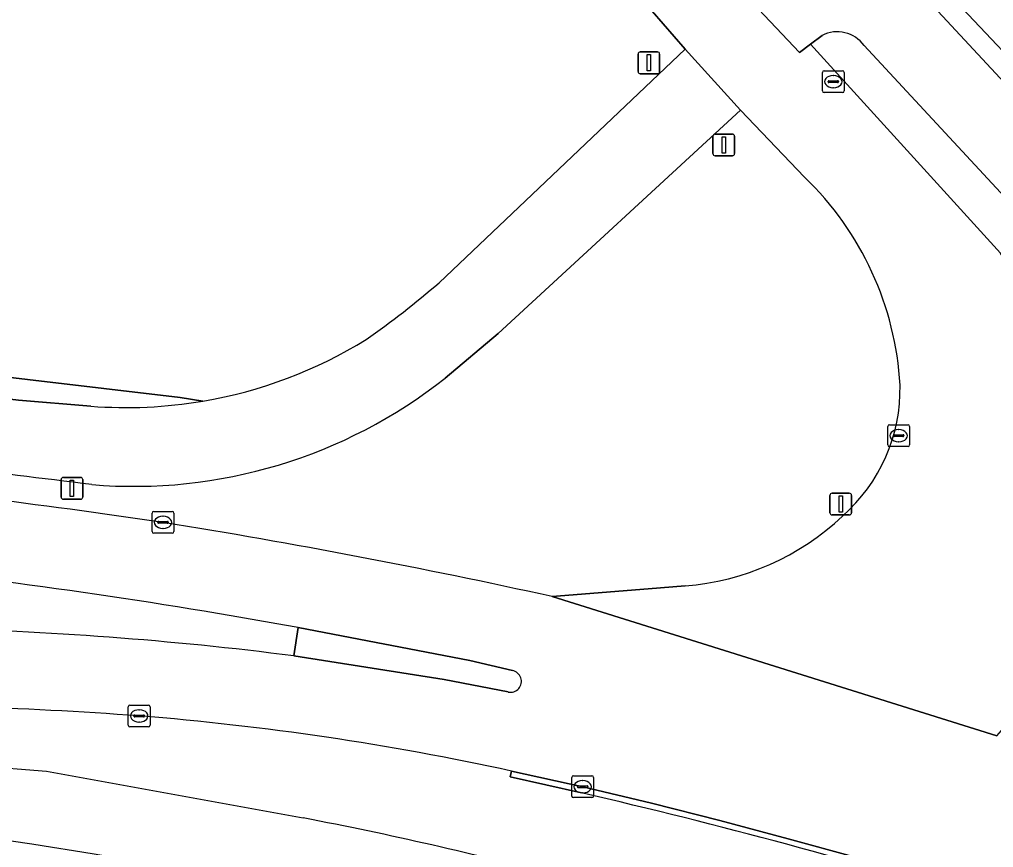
# Model space of a CAD drawing. Extents: x 155018 to 156648, y 383979 to 385733.
# Drawn here: x 156131.12 to 156175.86, y 385083.48 to 385121.52 of the extents above; entities that cross this region are included whole.
import ezdxf

# ---------------------------------------------------------------- set-up
doc = ezdxf.new("R2010")
doc.units = 0
for name, color, linetype in [('IMGEO_Berm_groen', 7, 'Continuous'), ('IMGEO_Fietspad_gesloten', 7, 'Continuous'), ('IMGEO_Groenvoorziening', 7, 'Continuous'), ('IMGEO_Hek', 7, 'Continuous'), ('IMGEO_Kolk', 7, 'Continuous'), ('IMGEO_Lichtmast', 7, 'Continuous'), ('IMGEO_Rijbaan_lokaal_gesloten', 7, 'Continuous'), ('IMGEO_Verkeersbordpaal', 7, 'Continuous'), ('IMGEO_Verkeerseiland_groen', 7, 'Continuous'), ('IMGEO_Verkeerseiland_open', 7, 'Continuous')]:
    doc.layers.add(name, color=color, linetype=linetype)

msp = doc.modelspace()

# ---------------------------------------------------------------- linework, layer by layer
at = {"layer": 'IMGEO_Berm_groen'}
for points in [[(156144.938, 385152.433), (156147.907, 385149.238), (156211.729, 385080.579), (156213.902, 385078.348), (156222.233, 385070.528), (156237.67, 385056.036), (156239.374, 385054.363), (156243.33, 385050.237), (156266.206, 385024.761), (156272.982, 385017.458)], [(156216.238, 385077.427), (156211.015, 385082.232), (156202.048, 385092.615), (156191.162, 385104.521), (156186.357, 385109.215), (156180.797, 385115.3), (156171.525, 385125.126), (156162.288, 385134.693), (156150.151, 385147.922), (156148.772, 385149.451)], [(156167.982, 385120.79), (156167.456, 385120.382), (156176.177, 385110.78), (156178.686, 385106.716)], [(156277.432, 385007.753), (156270.398, 385015.176), (156263.484, 385022.606), (156240.646, 385047.968), (156236.745, 385051.98), (156235.177, 385053.577), (156230.499, 385058.087), (156226.363, 385061.644), (156210.741, 385076.44), (156208.691, 385078.525), (156169.92, 385120.325)], [(156167.171, 385114.285), (156164.239, 385117.358), (156153.1, 385107.095), (156150.666, 385105.042)], [(156139.538, 385103.989), (156138.494, 385104.161), (156121.205, 385106.2), (156114.157, 385106.76), (156102.312, 385107.404), (156092.022, 385107.812)], [(156096.33, 385106.286), (156096.517, 385106.324), (156098.794, 385106.538), (156099.867, 385106.5), (156102.265, 385106.405), (156114.09, 385105.762), (156121.107, 385105.205), (156131.065, 385104.03), (156134.396, 385103.757)], [(156155.587, 385095.009), (156159.992, 385095.364), (156161.69, 385095.501)], [(156156.927, 385085.989), (156153.654, 385086.728), (156153.724, 385086.996)]]:
    msp.add_lwpolyline(points, dxfattribs=at)
for centre, radius, start, end in [((156168.679, 385119.423), 1.534, 36.0006, 117.0146), ((156157.247, 385103.933), 14.341, 3.1467, 46.2097), ((156136.367, 385123.139), 23.064, 265.1942, 308.3124), ((156163.796, 385104.547), 7.772, 311.3346, 1.2776), ((156136.027, 385124.713), 21.019, 265.5503, 279.6164), ((156069.712, 384587.411), 516.814, 82.80571, 84.33085), ((156079.065, 384697.032), 405.648, 81.68743, 84.12353), ((156160.732, 385107.429), 11.967, 274.5929, 313.2351), ((156087.865, 384788.464), 313.936, 77.5423, 80.86407), ((156123.737, 384916.818), 173.189, 85.7351, 91.11141), ((156126.262, 384960.51), 129.433, 77.75035, 85.41125), ((156101.389, 384843.554), 248.715, 72.61541, 77.09706), ((156094.985, 384847.644), 238.828, 76.51914, 83.94538)]:
    msp.add_arc(centre, radius, start, end, dxfattribs=at)
at = {"layer": 'IMGEO_Fietspad_gesloten'}
for points in [[(156272.982, 385017.458), (156266.206, 385024.761), (156243.33, 385050.237), (156239.374, 385054.363), (156237.67, 385056.036), (156222.233, 385070.528), (156213.902, 385078.348), (156211.729, 385080.579), (156147.907, 385149.238)], [(156165.041, 385123.071), (156164.917, 385122.951), (156164.534, 385122.582), (156166.95, 385120.012), (156167.456, 385120.382), (156167.982, 385120.79)], [(156150.666, 385105.042), (156153.1, 385107.095), (156164.239, 385117.358), (156161.703, 385120.157), (156150.391, 385109.431)], [(156169.92, 385120.325), (156208.691, 385078.525), (156210.741, 385076.44), (156226.363, 385061.644), (156230.499, 385058.087), (156235.177, 385053.577), (156236.745, 385051.98), (156240.646, 385047.968), (156263.484, 385022.606), (156270.398, 385015.176), (156277.432, 385007.753), (156280.046, 385010.117)], [(156134.396, 385103.757), (156131.065, 385104.03), (156121.107, 385105.205), (156114.09, 385105.762), (156102.265, 385106.405), (156099.867, 385106.5), (156098.794, 385106.538), (156096.517, 385106.324), (156096.33, 385106.286)]]:
    msp.add_lwpolyline(points, dxfattribs=at)
for centre, radius, start, end in [((156168.679, 385119.423), 1.534, 36.0006, 117.0146), ((156124.093, 385139.683), 40.084, 304.9253, 310.9998), ((156136.016, 385124.699), 21.007, 279.6525, 301.6603), ((156136.367, 385123.139), 23.064, 265.1942, 308.3124), ((156136.027, 385124.713), 21.019, 265.5503, 279.6164), ((156069.712, 384587.411), 516.814, 82.80571, 84.33085)]:
    msp.add_arc(centre, radius, start, end, dxfattribs=at)
at = {"layer": 'IMGEO_Groenvoorziening'}
for points in [[(156150.391, 385109.431), (156161.703, 385120.157), (156158.657, 385123.66), (156133.458, 385150.753)], [(156148.772, 385149.451), (156150.151, 385147.922), (156162.288, 385134.693), (156171.525, 385125.126), (156180.797, 385115.3), (156186.357, 385109.215), (156191.162, 385104.521), (156202.048, 385092.615), (156211.015, 385082.232), (156216.238, 385077.427), (156228.412, 385067.798)], [(156092.022, 385107.812), (156102.312, 385107.404), (156114.157, 385106.76), (156121.205, 385106.2), (156138.494, 385104.161), (156139.538, 385103.989)]]:
    msp.add_lwpolyline(points, dxfattribs=at)
for centre, radius, start, end in [((156124.093, 385139.683), 40.084, 304.9253, 310.9998), ((156136.016, 385124.699), 21.007, 279.6525, 301.6603)]:
    msp.add_arc(centre, radius, start, end, dxfattribs=at)
at = {"layer": 'IMGEO_Hek'}
msp.add_lwpolyline([(156120.038, 385087.968), (156132.353, 385086.992), (156144.155, 385084.841)], dxfattribs=at)
msp.add_arc((156111.963, 384916.81), 171.086, 75.1087, 79.15451, dxfattribs=at)
at = {"layer": 'IMGEO_Kolk'}
for p, q in [((156168.075, 385119.166), (156168.927, 385119.166)), ((156168, 385118.24), (156168, 385119.092)), ((156168.488, 385118.946), (156168.513, 385118.946)), ((156169.001, 385119.092), (156169.001, 385118.24)), ((156168.259, 385118.66), (156168.259, 385118.672)), ((156168.697, 385118.623), (156168.299, 385118.623)), ((156168.302, 385118.709), (156168.7, 385118.709)), ((156168.511, 385118.386), (156168.486, 385118.386)), ((156168.743, 385118.672), (156168.743, 385118.66)), ((156168.927, 385118.166), (156168.075, 385118.166)), ((156171.005, 385101.975), (156171.005, 385102.827)), ((156171.08, 385102.901), (156171.932, 385102.901)), ((156171.493, 385102.681), (156171.518, 385102.681)), ((156172.006, 385102.827), (156172.006, 385101.975)), ((156171.264, 385102.395), (156171.264, 385102.407)), ((156171.702, 385102.358), (156171.304, 385102.358)), ((156171.307, 385102.444), (156171.705, 385102.444)), ((156171.748, 385102.407), (156171.748, 385102.395)), ((156171.932, 385101.901), (156171.08, 385101.901)), ((156171.516, 385102.121), (156171.491, 385102.121)), ((156137.21, 385097.994), (156137.21, 385098.846)), ((156137.285, 385098.92), (156138.137, 385098.92)), ((156137.698, 385098.7), (156137.723, 385098.7)), ((156138.211, 385098.846), (156138.211, 385097.994)), ((156137.469, 385098.414), (156137.469, 385098.426)), ((156137.907, 385098.377), (156137.509, 385098.377)), ((156137.512, 385098.463), (156137.91, 385098.463)), ((156137.721, 385098.14), (156137.696, 385098.14)), ((156137.953, 385098.426), (156137.953, 385098.414)), ((156138.137, 385097.92), (156137.285, 385097.92)), ((156136.116, 385089.101), (156136.116, 385089.953)), ((156136.191, 385090.027), (156137.043, 385090.027)), ((156136.604, 385089.807), (156136.629, 385089.807)), ((156137.117, 385089.953), (156137.117, 385089.101)), ((156136.375, 385089.521), (156136.375, 385089.533)), ((156136.813, 385089.484), (156136.415, 385089.484)), ((156136.418, 385089.57), (156136.816, 385089.57)), ((156136.627, 385089.247), (156136.602, 385089.247)), ((156136.859, 385089.533), (156136.859, 385089.521)), ((156137.043, 385089.027), (156136.191, 385089.027)), ((156156.487, 385085.849), (156156.487, 385086.701)), ((156156.562, 385086.775), (156157.414, 385086.775)), ((156156.975, 385086.555), (156157, 385086.555)), ((156157.488, 385086.701), (156157.488, 385085.849)), ((156156.746, 385086.269), (156156.746, 385086.281)), ((156157.184, 385086.232), (156156.786, 385086.232)), ((156156.789, 385086.318), (156157.187, 385086.318)), ((156157.23, 385086.281), (156157.23, 385086.269)), ((156157.414, 385085.775), (156156.562, 385085.775)), ((156156.998, 385085.995), (156156.973, 385085.995))]:
    msp.add_line(p, q, dxfattribs=at)
for points in [[(156168.075, 385119.166), (156168.927, 385119.166)], [(156168, 385118.24), (156168, 385119.092)], [(156169.001, 385119.092), (156169.001, 385118.24)], [(156168.927, 385118.166), (156168.075, 385118.166)], [(156171.005, 385101.975), (156171.005, 385102.827)], [(156171.08, 385102.901), (156171.932, 385102.901)], [(156172.006, 385102.827), (156172.006, 385101.975)], [(156171.932, 385101.901), (156171.08, 385101.901)], [(156137.21, 385097.994), (156137.21, 385098.846)], [(156137.285, 385098.92), (156138.137, 385098.92)], [(156138.211, 385098.846), (156138.211, 385097.994)], [(156138.137, 385097.92), (156137.285, 385097.92)], [(156136.116, 385089.101), (156136.116, 385089.953)], [(156136.191, 385090.027), (156137.043, 385090.027)], [(156137.117, 385089.953), (156137.117, 385089.101)], [(156137.043, 385089.027), (156136.191, 385089.027)], [(156156.487, 385085.849), (156156.487, 385086.701)], [(156156.562, 385086.775), (156157.414, 385086.775)], [(156157.488, 385086.701), (156157.488, 385085.849)], [(156157.414, 385085.775), (156156.562, 385085.775)]]:
    msp.add_lwpolyline(points, dxfattribs=at)
for centre, radius, start, end in [((156168.077, 385119.09), 0.0765, 91.552, 178.448), ((156168.077, 385119.09), 0.0765, 91.552, 178.448), ((156168.925, 385119.09), 0.0765, 1.552, 88.448), ((156168.925, 385119.09), 0.0765, 1.552, 88.448), ((156168.299, 385118.669), 0.0403, 85.8775, 175.7526), ((156168.296, 385118.659), 0.0366, 178.938, 274.7102), ((156168.7, 385118.666), 0.043, 264.8664, 352.4533), ((156168.704, 385118.671), 0.0386, 1.7309, 96.639), ((156168.077, 385118.242), 0.0765, 181.552, 268.448), ((156168.077, 385118.242), 0.0765, 181.552, 268.448), ((156168.925, 385118.242), 0.0765, 271.552, 358.448), ((156168.925, 385118.242), 0.0765, 271.552, 358.448), ((156171.082, 385102.825), 0.0765, 91.552, 178.448), ((156171.082, 385102.825), 0.0765, 91.552, 178.448), ((156171.93, 385102.825), 0.0765, 1.552, 88.448), ((156171.93, 385102.825), 0.0765, 1.552, 88.448), ((156171.304, 385102.404), 0.0403, 85.8775, 175.7526), ((156171.301, 385102.394), 0.0366, 178.938, 274.7102), ((156171.705, 385102.401), 0.043, 264.8664, 352.4533), ((156171.709, 385102.406), 0.0386, 1.7309, 96.639), ((156171.082, 385101.977), 0.0765, 181.552, 268.448), ((156171.082, 385101.977), 0.0765, 181.552, 268.448), ((156171.93, 385101.977), 0.0765, 271.552, 358.448), ((156171.93, 385101.977), 0.0765, 271.552, 358.448), ((156137.287, 385098.844), 0.0765, 91.552, 178.448), ((156137.287, 385098.844), 0.0765, 91.552, 178.448), ((156138.135, 385098.844), 0.0765, 1.552, 88.448), ((156138.135, 385098.844), 0.0765, 1.552, 88.448), ((156137.509, 385098.423), 0.0403, 85.8775, 175.7526), ((156137.506, 385098.413), 0.0366, 178.938, 274.7102), ((156137.91, 385098.42), 0.043, 264.8664, 352.4533), ((156137.914, 385098.425), 0.0386, 1.7309, 96.639), ((156137.287, 385097.996), 0.0765, 181.552, 268.448), ((156137.287, 385097.996), 0.0765, 181.552, 268.448), ((156138.135, 385097.996), 0.0765, 271.552, 358.448), ((156138.135, 385097.996), 0.0765, 271.552, 358.448), ((156136.193, 385089.951), 0.0765, 91.552, 178.448), ((156136.193, 385089.951), 0.0765, 91.552, 178.448), ((156137.041, 385089.951), 0.0765, 1.552, 88.448), ((156137.041, 385089.951), 0.0765, 1.552, 88.448), ((156136.415, 385089.53), 0.0403, 85.8775, 175.7526), ((156136.412, 385089.52), 0.0366, 178.938, 274.7102), ((156136.816, 385089.527), 0.043, 264.8664, 352.4533), ((156136.82, 385089.532), 0.0386, 1.7309, 96.639), ((156136.193, 385089.103), 0.0765, 181.552, 268.448), ((156136.193, 385089.103), 0.0765, 181.552, 268.448), ((156137.041, 385089.103), 0.0765, 271.552, 358.448), ((156137.041, 385089.103), 0.0765, 271.552, 358.448), ((156156.564, 385086.699), 0.0765, 91.552, 178.448), ((156156.564, 385086.699), 0.0765, 91.552, 178.448), ((156157.412, 385086.699), 0.0765, 1.552, 88.448), ((156157.412, 385086.699), 0.0765, 1.552, 88.448), ((156156.786, 385086.278), 0.0403, 85.8775, 175.7526), ((156156.783, 385086.268), 0.0366, 178.938, 274.7102), ((156157.187, 385086.275), 0.043, 264.8664, 352.4533), ((156157.191, 385086.28), 0.0386, 1.7309, 96.639), ((156156.564, 385085.851), 0.0765, 181.552, 268.448), ((156156.564, 385085.851), 0.0765, 181.552, 268.448), ((156157.412, 385085.851), 0.0765, 271.552, 358.448), ((156157.412, 385085.851), 0.0765, 271.552, 358.448)]:
    msp.add_arc(centre, radius, start, end, dxfattribs=at)
for centre, major_axis, ratio, start_param, end_param in [((156168.487, 385118.666), (-0.387, 0.002), 0.722429, 4.712389, 7.853982), ((156168.512, 385118.666), (-0.39, 0.002), 0.717154, 1.570796, 4.712389), ((156171.492, 385102.401), (-0.387, 0.002), 0.722429, 4.712389, 7.853982), ((156171.517, 385102.401), (-0.39, 0.002), 0.717154, 1.570796, 4.712389), ((156137.697, 385098.42), (-0.387, 0.002), 0.722429, 4.712389, 7.853982), ((156137.722, 385098.42), (-0.39, 0.002), 0.717154, 1.570796, 4.712389), ((156136.603, 385089.527), (-0.387, 0.002), 0.722429, 4.712389, 7.853982), ((156136.628, 385089.527), (-0.39, 0.002), 0.717154, 1.570796, 4.712389), ((156156.974, 385086.275), (-0.387, 0.002), 0.722429, 4.712389, 7.853982), ((156156.999, 385086.275), (-0.39, 0.002), 0.717154, 1.570796, 4.712389)]:
    msp.add_ellipse(centre, major_axis=major_axis, ratio=ratio, start_param=start_param, end_param=end_param, dxfattribs=at)
at = {"layer": 'IMGEO_Lichtmast'}
for p, q in [((156133.031, 385099.583), (156133.031, 385100.383)), ((156133.031, 385100.383), (156133.031, 385099.583)), ((156133.131, 385100.483), (156133.921, 385100.483)), ((156133.921, 385100.483), (156133.131, 385100.483)), ((156134.021, 385100.383), (156134.021, 385099.583)), ((156134.021, 385099.583), (156134.021, 385100.383)), ((156133.921, 385099.483), (156133.131, 385099.483)), ((156133.131, 385099.483), (156133.921, 385099.483))]:
    msp.add_line(p, q, dxfattribs=at)
msp.add_lwpolyline([(156133.451, 385100.358), (156133.601, 385100.358), (156133.601, 385099.608), (156133.451, 385099.608), (156133.451, 385100.358)], dxfattribs=at)
for centre, start, end in [((156133.131, 385100.383), 90, 180), ((156133.131, 385100.383), 90, 180), ((156133.921, 385100.383), 0, 90), ((156133.921, 385100.383), 360, 90), ((156133.131, 385099.583), 180, 270), ((156133.131, 385099.583), 180, 270), ((156133.921, 385099.583), 270, 0), ((156133.921, 385099.583), 270, 0)]:
    msp.add_arc(centre, 0.1, start, end, dxfattribs=at)
at = {"layer": 'IMGEO_Rijbaan_lokaal_gesloten'}
for points in [[(156178.686, 385106.716), (156176.177, 385110.78), (156167.456, 385120.382), (156166.95, 385120.012), (156164.534, 385122.582), (156164.917, 385122.951), (156136.478, 385153.482)], [(156133.458, 385150.753), (156158.657, 385123.66), (156161.703, 385120.157), (156164.239, 385117.358), (156167.171, 385114.285)], [(156161.69, 385095.501), (156159.992, 385095.364), (156155.587, 385095.009), (156176.02, 385088.607), (156176.223, 385088.853)], [(156176.02, 385088.607), (156155.587, 385095.009)], [(156143.911, 385093.589), (156151.799, 385092.072), (156153.759, 385091.609)], [(156153.57, 385090.627), (156150.631, 385091.198), (156143.712, 385092.287)], [(156153.724, 385086.996), (156153.654, 385086.728), (156156.927, 385085.989)], [(156153.724, 385086.996), (156156.988, 385086.277), (156160.144, 385085.513), (156163.291, 385084.717), (156166.43, 385083.888), (156169.561, 385083.027)], [(156169.561, 385083.027), (156166.43, 385083.888), (156163.291, 385084.717), (156160.144, 385085.513), (156156.988, 385086.277), (156153.724, 385086.996)]]:
    msp.add_lwpolyline(points, dxfattribs=at)
for centre, radius, start, end in [((156157.247, 385103.933), 14.341, 3.1467, 46.2097), ((156163.796, 385104.547), 7.772, 311.3346, 1.2776), ((156079.065, 384697.032), 405.648, 81.68743, 84.12353), ((156160.732, 385107.429), 11.967, 274.5929, 313.2351), ((156087.865, 384788.464), 313.936, 77.5423, 80.86407), ((156095.669, 384828.524), 269.419, 79.68498, 83.93643), ((156123.173, 384931.588), 162.006, 82.71635, 88.73825), ((156153.674, 385091.116), 0.5, 258.0149, 80.1968), ((156123.737, 384916.818), 173.189, 85.7351, 91.11141), ((156126.262, 384960.51), 129.433, 77.75035, 85.41125), ((156101.389, 384843.554), 248.715, 72.61541, 77.09706), ((156094.985, 384847.644), 238.828, 76.51914, 83.94538)]:
    msp.add_arc(centre, radius, start, end, dxfattribs=at)
at = {"layer": 'IMGEO_Verkeersbordpaal'}
for p, q in [((156159.534, 385119.132), (156159.534, 385119.932)), ((156159.534, 385119.932), (156159.534, 385119.132)), ((156159.634, 385120.032), (156160.424, 385120.032)), ((156160.424, 385120.032), (156159.634, 385120.032)), ((156160.524, 385119.932), (156160.524, 385119.132)), ((156160.524, 385119.132), (156160.524, 385119.932)), ((156160.424, 385119.032), (156159.634, 385119.032)), ((156159.634, 385119.032), (156160.424, 385119.032)), ((156162.974, 385115.358), (156162.974, 385116.158)), ((156162.974, 385116.158), (156162.974, 385115.358)), ((156163.074, 385116.258), (156163.864, 385116.258)), ((156163.864, 385116.258), (156163.074, 385116.258)), ((156163.964, 385116.158), (156163.964, 385115.358)), ((156163.964, 385115.358), (156163.964, 385116.158)), ((156163.864, 385115.258), (156163.074, 385115.258)), ((156163.074, 385115.258), (156163.864, 385115.258)), ((156168.347, 385098.861), (156168.347, 385099.661)), ((156168.347, 385099.661), (156168.347, 385098.861)), ((156168.447, 385099.761), (156169.237, 385099.761)), ((156169.237, 385099.761), (156168.447, 385099.761)), ((156169.337, 385099.661), (156169.337, 385098.861)), ((156169.337, 385098.861), (156169.337, 385099.661)), ((156169.237, 385098.761), (156168.447, 385098.761)), ((156168.447, 385098.761), (156169.237, 385098.761))]:
    msp.add_line(p, q, dxfattribs=at)
for points in [[(156159.954, 385119.907), (156160.104, 385119.907), (156160.104, 385119.157), (156159.954, 385119.157), (156159.954, 385119.907)], [(156163.394, 385116.133), (156163.544, 385116.133), (156163.544, 385115.383), (156163.394, 385115.383), (156163.394, 385116.133)], [(156168.767, 385099.636), (156168.917, 385099.636), (156168.917, 385098.886), (156168.767, 385098.886), (156168.767, 385099.636)]]:
    msp.add_lwpolyline(points, dxfattribs=at)
for centre, start, end in [((156159.634, 385119.932), 90, 180), ((156159.634, 385119.932), 90, 180), ((156160.424, 385119.932), 0, 90), ((156160.424, 385119.932), 360, 90), ((156159.634, 385119.132), 180, 270), ((156159.634, 385119.132), 180, 270), ((156160.424, 385119.132), 270, 0), ((156160.424, 385119.132), 270, 0), ((156163.074, 385116.158), 90, 180), ((156163.074, 385116.158), 90, 180), ((156163.864, 385116.158), 0, 90), ((156163.864, 385116.158), 360, 90), ((156163.074, 385115.358), 180, 270), ((156163.074, 385115.358), 180, 270), ((156163.864, 385115.358), 270, 0), ((156163.864, 385115.358), 270, 0), ((156168.447, 385099.661), 90, 180), ((156168.447, 385099.661), 90, 180), ((156169.237, 385099.661), 0, 90), ((156169.237, 385099.661), 360, 90), ((156168.447, 385098.861), 180, 270), ((156168.447, 385098.861), 180, 270), ((156169.237, 385098.861), 270, 0), ((156169.237, 385098.861), 270, 0)]:
    msp.add_arc(centre, 0.1, start, end, dxfattribs=at)
at = {"layer": 'IMGEO_Verkeerseiland_groen'}
msp.add_lwpolyline([(156143.712, 385092.287), (156143.911, 385093.589)], dxfattribs=at)
for centre, radius, start, end in [((156095.669, 384828.524), 269.419, 79.68498, 83.93643), ((156123.173, 384931.588), 162.006, 82.71635, 88.73825)]:
    msp.add_arc(centre, radius, start, end, dxfattribs=at)
at = {"layer": 'IMGEO_Verkeerseiland_open'}
msp.add_lwpolyline([(156153.759, 385091.609), (156151.799, 385092.072), (156143.911, 385093.589), (156143.712, 385092.287), (156150.631, 385091.198), (156153.57, 385090.627)], dxfattribs=at)
msp.add_arc((156153.674, 385091.116), 0.5, 258.0149, 80.1968, dxfattribs=at)

doc.saveas('drawing.dxf')
